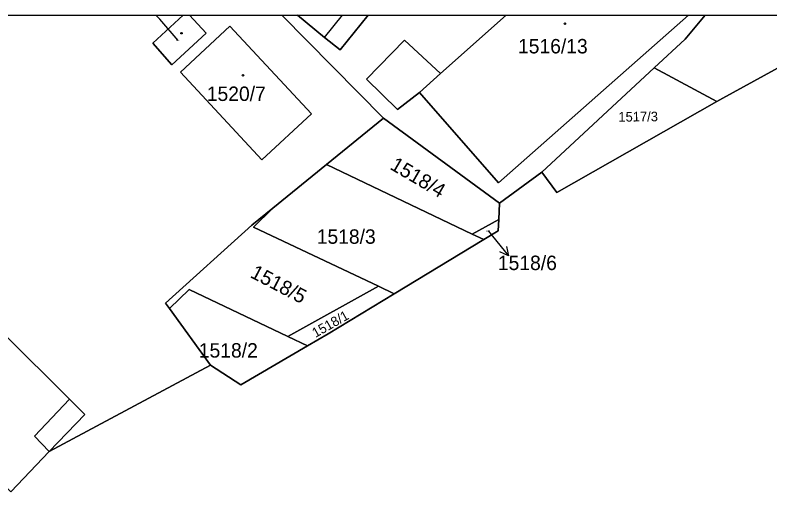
# Model space of a CAD drawing. Extents: x -596233 to -595156, y -1161235 to -1159375.
# Drawn here: x -595711.1 to -595622.2, y -1159432.8 to -1159376.6 of the extents above; entities that cross this region are included whole.
import ezdxf

# ---------------------------------------------------------------- set-up
doc = ezdxf.new("R2010")
doc.units = 0
for name, color, linetype in [('KN_CAR_KR', 7, 'Continuous'), ('KN_KULTURY', 7, 'Continuous'), ('KN_PARC_CIS_POM', 7, 'Continuous'), ('KN_PARC_CIS_POZ', 7, 'Continuous'), ('KN_PARC_CIS_STAV', 7, 'Continuous'), ('KN_PARC_PLOCHA', 7, 'Continuous'), ('PARC_C_SIPKA', 7, 'Continuous'), ('parcely_l', 7, 'Continuous')]:
    doc.layers.add(name, color=color, linetype=linetype)

msp = doc.modelspace()

# ---------------------------------------------------------------- linework, layer by layer
at = {"layer": 'KN_CAR_KR'}
for points in [[(-595674.67, -1159379.2), (-595672.5585, -1159376.5726)], [(-595660.99, -1159383.48), (-595663.49, -1159385.71)], [(-595708.87, -1159426.21), (-595704.72, -1159421.88)], [(-595707.11, -1159428.05), (-595708.87, -1159426.21)]]:
    msp.add_lwpolyline(points, dxfattribs=at)
at = {"layer": 'KN_KULTURY'}
for centre, radius in [((-595646.34, -1159377.59), 0.09), ((-595646.34, -1159377.59), 0.0398), ((-595691.53, -1159378.71), 0.09), ((-595691.53, -1159378.71), 0.0398), ((-595684.28, -1159383.67), 0.09), ((-595684.28, -1159383.67), 0.0398)]:
    msp.add_circle(centre, radius, dxfattribs=at)
at = {"layer": 'KN_PARC_PLOCHA'}
for points in [[(-595720.7783, -1159376.5726), (-595691.3311, -1159376.5726), (-595694.92, -1159379.9), (-595692.65, -1159382.42), (-595688.62, -1159378.69), (-595690.6008, -1159376.5726), (-595679.7035, -1159376.5726), (-595667.73, -1159388.73), (-595674.44, -1159394.2), (-595680.76, -1159399.34), (-595683.22, -1159401.34), (-595693.43, -1159410.54), (-595692.93, -1159411.17), (-595688.1, -1159417.84), (-595707.11, -1159428.05), (-595702.92, -1159423.67), (-595704.72, -1159421.88), (-595743.66, -1159383.16)], [(-595711.66, -1159432.8), (-595707.11, -1159428.05), (-595688.1, -1159417.84), (-595684.55, -1159420.19), (-595676.68, -1159415.59), (-595674.23, -1159414.16), (-595666.45, -1159409.43), (-595655.91, -1159403.05), (-595654.19, -1159402.01), (-595654.12, -1159400.67), (-595654.03, -1159398.75), (-595649.04, -1159395.11), (-595647.29, -1159397.5), (-595628.42, -1159386.76), (-595627.71, -1159386.35), (-595609.8966, -1159376.5726), (-595488.0907, -1159376.5726)]]:
    msp.add_lwpolyline(points, dxfattribs=at)
for points in [[(-595691.3311, -1159376.5726), (-595690.6008, -1159376.5726), (-595688.62, -1159378.69), (-595692.65, -1159382.42), (-595694.92, -1159379.9)], [(-595635.83, -1159382.81), (-595649.04, -1159395.11), (-595654.03, -1159398.75), (-595667.73, -1159388.73), (-595679.7035, -1159376.5726), (-595677.844, -1159376.5726), (-595674.67, -1159379.2), (-595672.82, -1159380.68), (-595669.5259, -1159376.5726), (-595653.247, -1159376.5726), (-595660.99, -1159383.48), (-595665.24, -1159379.54), (-595669.72, -1159384.11), (-595666.05, -1159387.71), (-595663.49, -1159385.71), (-595654.15, -1159396.37), (-595631.7899, -1159376.5726), (-595629.7982, -1159376.5726), (-595632.17, -1159379.41)], [(-595677.844, -1159376.5726), (-595669.5259, -1159376.5726), (-595672.82, -1159380.68), (-595674.67, -1159379.2)], [(-595653.247, -1159376.5726), (-595631.7899, -1159376.5726), (-595654.15, -1159396.37), (-595663.49, -1159385.71), (-595666.05, -1159387.71), (-595669.72, -1159384.11), (-595665.24, -1159379.54), (-595660.99, -1159383.48)], [(-595628.42, -1159386.76), (-595635.83, -1159382.81), (-595632.17, -1159379.41), (-595629.7982, -1159376.5726), (-595609.8966, -1159376.5726), (-595627.71, -1159386.35)], [(-595676.22, -1159388.2), (-595682.06, -1159393.64), (-595691.65, -1159383.32), (-595685.84, -1159377.86)], [(-595676.22, -1159388.2), (-595685.84, -1159377.86), (-595691.65, -1159383.32), (-595682.06, -1159393.64)], [(-595628.42, -1159386.76), (-595647.29, -1159397.5), (-595649.04, -1159395.11), (-595635.83, -1159382.81)], [(-595707.11, -1159428.05), (-595711.66, -1159432.8), (-595752.49, -1159392.02), (-595743.66, -1159383.16), (-595704.72, -1159421.88), (-595702.92, -1159423.67)], [(-595654.03, -1159398.75), (-595654.12, -1159400.67), (-595657.25, -1159402.41), (-595674.44, -1159394.2), (-595667.73, -1159388.73)], [(-595657.25, -1159402.41), (-595655.91, -1159403.05), (-595666.45, -1159409.43), (-595668.3, -1159408.55), (-595683.06, -1159401.57), (-595680.76, -1159399.34), (-595674.44, -1159394.2)], [(-595668.3, -1159408.55), (-595678.98, -1159414.49), (-595690.62, -1159408.92), (-595692.93, -1159411.17), (-595693.43, -1159410.54), (-595683.22, -1159401.34), (-595680.76, -1159399.34), (-595683.06, -1159401.57)], [(-595655.91, -1159403.05), (-595657.25, -1159402.41), (-595654.12, -1159400.67), (-595654.19, -1159402.01)], [(-595666.45, -1159409.43), (-595674.23, -1159414.16), (-595676.68, -1159415.59), (-595678.98, -1159414.49), (-595668.3, -1159408.55)], [(-595678.98, -1159414.49), (-595676.68, -1159415.59), (-595684.55, -1159420.19), (-595688.1, -1159417.84), (-595692.93, -1159411.17), (-595690.62, -1159408.92)]]:
    msp.add_lwpolyline(points, close=True, dxfattribs=at)
at = {"layer": 'PARC_C_SIPKA'}
for points in [[(-595691.91, -1159379.57), (-595694.1, -1159377.07), (-595694.5367, -1159376.5726)], [(-595655.35, -1159402.06), (-595654.88, -1159402.63), (-595652.9689, -1159404.9425)], [(-595653.2205, -1159403.8532), (-595652.9689, -1159404.9425), (-595653.9914, -1159404.4902)]]:
    msp.add_lwpolyline(points, dxfattribs=at)
at = {"layer": 'parcely_l'}
for points in [[(-595720.7783, -1159376.5726), (-595691.3311, -1159376.5726)], [(-595691.3311, -1159376.5726), (-595694.92, -1159379.9), (-595692.65, -1159382.42), (-595688.62, -1159378.69), (-595690.6008, -1159376.5726)], [(-595691.3311, -1159376.5726), (-595690.6008, -1159376.5726)], [(-595690.6008, -1159376.5726), (-595679.7035, -1159376.5726)], [(-595667.73, -1159388.73), (-595679.7035, -1159376.5726)], [(-595679.7035, -1159376.5726), (-595677.844, -1159376.5726)], [(-595677.844, -1159376.5726), (-595669.5259, -1159376.5726)], [(-595669.5259, -1159376.5726), (-595672.82, -1159380.68), (-595674.67, -1159379.2), (-595677.844, -1159376.5726)], [(-595653.247, -1159376.5726), (-595660.99, -1159383.48), (-595665.24, -1159379.54), (-595669.72, -1159384.11), (-595666.05, -1159387.71), (-595663.49, -1159385.71), (-595654.15, -1159396.37), (-595631.7899, -1159376.5726)], [(-595669.5259, -1159376.5726), (-595653.247, -1159376.5726)], [(-595653.247, -1159376.5726), (-595631.7899, -1159376.5726)], [(-595629.7982, -1159376.5726), (-595632.17, -1159379.41), (-595635.83, -1159382.81)], [(-595631.7899, -1159376.5726), (-595629.7982, -1159376.5726)], [(-595629.7982, -1159376.5726), (-595609.8966, -1159376.5726)], [(-595628.42, -1159386.76), (-595627.71, -1159386.35), (-595609.8966, -1159376.5726)], [(-595676.22, -1159388.2), (-595685.84, -1159377.86), (-595691.65, -1159383.32), (-595682.06, -1159393.64), (-595676.22, -1159388.2)], [(-595635.83, -1159382.81), (-595649.04, -1159395.11)], [(-595628.42, -1159386.76), (-595635.83, -1159382.81)], [(-595707.11, -1159428.05), (-595702.92, -1159423.67), (-595704.72, -1159421.88), (-595743.66, -1159383.16)], [(-595649.04, -1159395.11), (-595647.29, -1159397.5), (-595628.42, -1159386.76)], [(-595674.44, -1159394.2), (-595667.73, -1159388.73)], [(-595667.73, -1159388.73), (-595654.03, -1159398.75)], [(-595680.76, -1159399.34), (-595674.44, -1159394.2)], [(-595674.44, -1159394.2), (-595657.25, -1159402.41)], [(-595654.03, -1159398.75), (-595649.04, -1159395.11)], [(-595654.12, -1159400.67), (-595654.03, -1159398.75)], [(-595692.93, -1159411.17), (-595693.43, -1159410.54), (-595683.22, -1159401.34), (-595680.76, -1159399.34)], [(-595680.76, -1159399.34), (-595683.06, -1159401.57), (-595668.3, -1159408.55)], [(-595654.12, -1159400.67), (-595657.25, -1159402.41)], [(-595655.91, -1159403.05), (-595654.19, -1159402.01), (-595654.12, -1159400.67)], [(-595657.25, -1159402.41), (-595655.91, -1159403.05)], [(-595655.91, -1159403.05), (-595666.45, -1159409.43)], [(-595668.3, -1159408.55), (-595678.98, -1159414.49)], [(-595666.45, -1159409.43), (-595668.3, -1159408.55)], [(-595678.98, -1159414.49), (-595690.62, -1159408.92), (-595692.93, -1159411.17)], [(-595676.68, -1159415.59), (-595674.23, -1159414.16), (-595666.45, -1159409.43)], [(-595692.93, -1159411.17), (-595688.1, -1159417.84)], [(-595676.68, -1159415.59), (-595678.98, -1159414.49)], [(-595688.1, -1159417.84), (-595684.55, -1159420.19), (-595676.68, -1159415.59)], [(-595707.11, -1159428.05), (-595688.1, -1159417.84)], [(-595711.66, -1159432.8), (-595707.11, -1159428.05)]]:
    msp.add_lwpolyline(points, dxfattribs=at)

# ---------------------------------------------------------------- texts
at = {"layer": 'KN_PARC_CIS_POM'}
for s, p in [('1520/8', (-595692.1933, -1159379.57)), ('1518/6', (-595655.6333, -1159402.06))]:
    msp.add_text(s, height=0.1, dxfattribs=at).set_placement(p)
at = {"layer": 'KN_PARC_CIS_POZ'}
for s, height, rotation, p in [('1517/3', 1.14, 0.49591, (-595640.0298, -1159389.138)), ('1518/4', 1.7, 329.635846, (-595667.0659, -1159394.6752)), ('1518/5', 1.7, 332.458188, (-595683.5408, -1159407.4428)), ('1518/1', 1.14, 29.626433, (-595675.7377, -1159414.6467))]:
    msp.add_text(s, height=height, rotation=rotation, dxfattribs=at).set_placement(p)
for s, p in [('1518/3', (-595675.5866, -1159403.54)), ('1518/6', (-595654.2366, -1159406.64)), ('1518/2', (-595689.4866, -1159416.96))]:
    msp.add_text(s, height=1.7, dxfattribs=at).set_placement(p)
at = {"layer": 'KN_PARC_CIS_STAV'}
for s, p in [('1516/13', (-595651.8666, -1159381.09)), ('1520/7', (-595688.5466, -1159386.7))]:
    msp.add_text(s, height=1.7, dxfattribs=at).set_placement(p)

doc.saveas('drawing.dxf')
